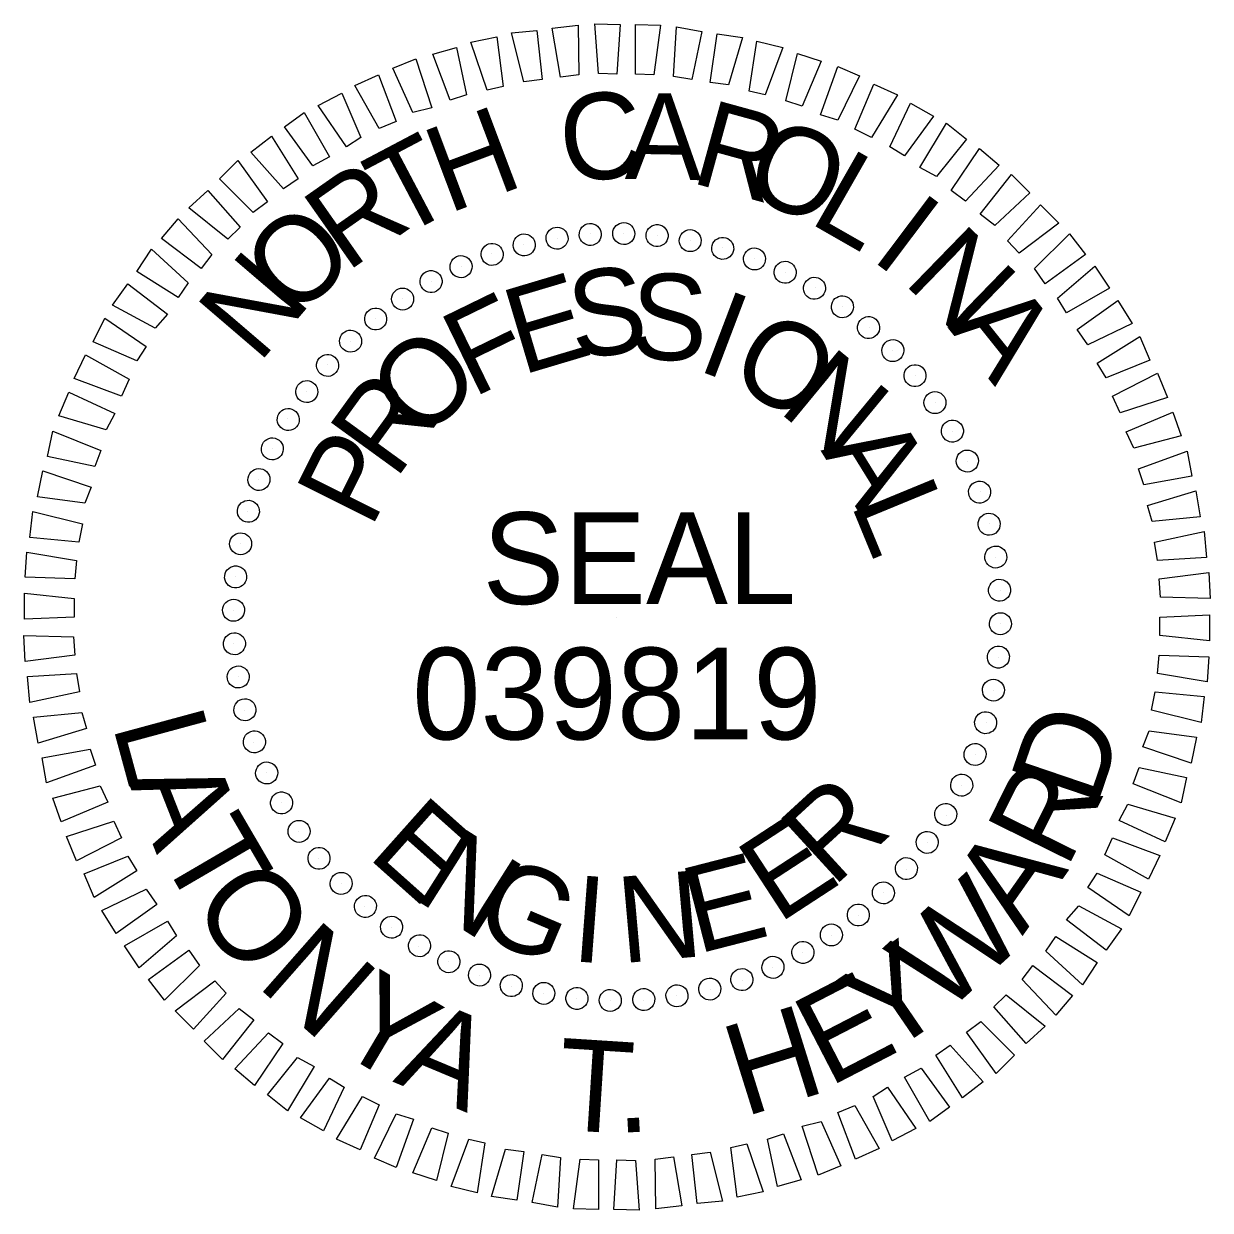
# Model space of a CAD drawing. Extents: x 2241081 to 2251104, y 658534 to 663427.
# Drawn here: x 2249618.9 to 2249696.5, y 662760.7 to 662838.3 of the extents above; entities that cross this region are included whole.
import ezdxf

# ---------------------------------------------------------------- set-up
doc = ezdxf.new("R2010")
doc.units = 0
doc.layers.add('Sheet Professional Seal CELL', color=7, linetype='Continuous')

msp = doc.modelspace()

# ---------------------------------------------------------------- linework, layer by layer
at = {"layer": 'Sheet Professional Seal CELL'}
for p, q in [((2249655.961, 662824.562), (2249655.961, 662824.562)), ((2249658.161, 662824.612), (2249658.161, 662824.612)), ((2249660.361, 662824.462), (2249660.361, 662824.462)), ((2249651.611, 662823.862), (2249651.611, 662823.862)), ((2249653.811, 662824.262), (2249653.811, 662824.262)), ((2249662.511, 662824.112), (2249662.511, 662824.112)), ((2249664.611, 662823.662), (2249664.611, 662823.662)), ((2249649.511, 662823.262), (2249649.511, 662823.262)), ((2249666.711, 662822.962), (2249666.711, 662822.962)), ((2249647.511, 662822.462), (2249647.511, 662822.462)), ((2249668.711, 662822.062), (2249668.711, 662822.062)), ((2249645.561, 662821.462), (2249645.561, 662821.462)), ((2249670.661, 662821.062), (2249670.661, 662821.062)), ((2249643.661, 662820.312), (2249643.661, 662820.312)), ((2249672.461, 662819.812), (2249672.461, 662819.812)), ((2249641.911, 662819.062), (2249641.911, 662819.062)), ((2249674.211, 662818.462), (2249674.211, 662818.462)), ((2249640.261, 662817.562), (2249640.261, 662817.562)), ((2249675.761, 662816.962), (2249675.761, 662816.962)), ((2249638.761, 662816.012), (2249638.761, 662816.012)), ((2249677.261, 662815.312), (2249677.261, 662815.312)), ((2249637.411, 662814.262), (2249637.411, 662814.262)), ((2249678.511, 662813.562), (2249678.511, 662813.562)), ((2249636.161, 662812.462), (2249636.161, 662812.462)), ((2249679.661, 662811.662), (2249679.661, 662811.662)), ((2249635.161, 662810.512), (2249635.161, 662810.512)), ((2249680.661, 662809.712), (2249680.661, 662809.712)), ((2249634.261, 662808.512), (2249634.261, 662808.512)), ((2249681.461, 662807.712), (2249681.461, 662807.712)), ((2249633.561, 662806.412), (2249633.561, 662806.412)), ((2249682.061, 662805.612), (2249682.061, 662805.612)), ((2249633.111, 662804.312), (2249633.111, 662804.312)), ((2249682.461, 662803.412), (2249682.461, 662803.412)), ((2249632.761, 662802.162), (2249632.761, 662802.162)), ((2249682.761, 662801.262), (2249682.761, 662801.262)), ((2249632.611, 662799.962), (2249632.611, 662799.962)), ((2249657.711, 662799.512), (2249657.711, 662799.512)), ((2249682.811, 662799.062), (2249682.811, 662799.062)), ((2249632.661, 662797.762), (2249632.661, 662797.762)), ((2249682.661, 662796.862), (2249682.661, 662796.862)), ((2249632.961, 662795.612), (2249632.961, 662795.612)), ((2249682.311, 662794.712), (2249682.311, 662794.712)), ((2249633.361, 662793.412), (2249633.361, 662793.412)), ((2249681.861, 662792.612), (2249681.861, 662792.612)), ((2249633.961, 662791.312), (2249633.961, 662791.312)), ((2249681.161, 662790.512), (2249681.161, 662790.512)), ((2249634.761, 662789.312), (2249634.761, 662789.312)), ((2249680.261, 662788.512), (2249680.261, 662788.512)), ((2249635.761, 662787.362), (2249635.761, 662787.362)), ((2249679.261, 662786.562), (2249679.261, 662786.562)), ((2249636.911, 662785.462), (2249636.911, 662785.462)), ((2249678.011, 662784.762), (2249678.011, 662784.762)), ((2249638.161, 662783.712), (2249638.161, 662783.712)), ((2249676.661, 662783.012), (2249676.661, 662783.012)), ((2249639.661, 662782.062), (2249639.661, 662782.062)), ((2249675.161, 662781.462), (2249675.161, 662781.462)), ((2249641.211, 662780.562), (2249641.211, 662780.562)), ((2249673.511, 662779.962), (2249673.511, 662779.962)), ((2249642.961, 662779.212), (2249642.961, 662779.212)), ((2249671.761, 662778.712), (2249671.761, 662778.712)), ((2249644.761, 662777.962), (2249644.761, 662777.962)), ((2249669.861, 662777.562), (2249669.861, 662777.562)), ((2249646.711, 662776.962), (2249646.711, 662776.962)), ((2249667.911, 662776.562), (2249667.911, 662776.562)), ((2249648.711, 662776.062), (2249648.711, 662776.062)), ((2249665.911, 662775.762), (2249665.911, 662775.762)), ((2249650.811, 662775.362), (2249650.811, 662775.362)), ((2249652.911, 662774.912), (2249652.911, 662774.912)), ((2249661.611, 662774.762), (2249661.611, 662774.762)), ((2249663.811, 662775.162), (2249663.811, 662775.162)), ((2249655.061, 662774.562), (2249655.061, 662774.562)), ((2249657.261, 662774.412), (2249657.261, 662774.412)), ((2249659.461, 662774.462), (2249659.461, 662774.462))]:
    msp.add_line(p, q, dxfattribs=at)
for points in [[(2249656.511, 662835.062), (2249656.261, 662838.312), (2249657.911, 662838.262), (2249657.711, 662835.012)], [(2249651.611, 662834.512), (2249650.811, 662837.712), (2249652.461, 662837.862), (2249652.811, 662834.662)], [(2249654.011, 662834.812), (2249653.461, 662838.012), (2249655.161, 662838.212), (2249655.211, 662834.962)], [(2249658.911, 662835.012), (2249658.911, 662838.262), (2249660.561, 662838.212), (2249660.111, 662834.962)], [(2249661.411, 662834.862), (2249661.611, 662838.112), (2249663.261, 662837.812), (2249662.611, 662834.662)], [(2249663.811, 662834.462), (2249664.261, 662837.662), (2249665.911, 662837.412), (2249665.011, 662834.312)], [(2249646.811, 662833.312), (2249645.661, 662836.312), (2249647.211, 662836.762), (2249647.861, 662833.662)], [(2249649.211, 662833.962), (2249648.161, 662837.112), (2249649.861, 662837.462), (2249650.261, 662834.212)], [(2249666.361, 662833.912), (2249666.861, 662837.162), (2249668.561, 662836.762), (2249667.411, 662833.662)], [(2249644.361, 662832.512), (2249643.061, 662835.412), (2249644.561, 662836.012), (2249645.611, 662832.812)], [(2249668.761, 662833.262), (2249669.511, 662836.362), (2249671.061, 662835.862), (2249669.811, 662832.912)], [(2249671.011, 662832.362), (2249672.161, 662835.512), (2249673.561, 662834.912), (2249672.161, 662832.012)], [(2249642.161, 662831.462), (2249640.561, 662834.262), (2249642.111, 662834.962), (2249643.261, 662831.912)], [(2249640.011, 662830.262), (2249638.161, 662832.962), (2249639.711, 662833.762), (2249640.961, 662830.862)], [(2249673.261, 662831.412), (2249674.511, 662834.362), (2249676.061, 662833.662), (2249674.361, 662830.862)], [(2249675.561, 662830.262), (2249676.911, 662833.112), (2249678.411, 662832.262), (2249676.511, 662829.662)], [(2249637.811, 662829.012), (2249635.961, 662831.562), (2249637.261, 662832.512), (2249638.911, 662829.612)], [(2249677.511, 662828.912), (2249679.261, 662831.812), (2249680.561, 662830.762), (2249678.611, 662828.312)], [(2249635.911, 662827.512), (2249633.761, 662829.912), (2249635.111, 662830.962), (2249636.861, 662828.162)], [(2249679.561, 662827.412), (2249681.411, 662830.162), (2249682.711, 662829.062), (2249680.511, 662826.712)], [(2249633.911, 662825.962), (2249631.711, 662828.162), (2249632.911, 662829.362), (2249634.861, 662826.662)], [(2249681.461, 662825.862), (2249683.511, 662828.462), (2249684.711, 662827.262), (2249682.411, 662825.112)], [(2249632.261, 662824.212), (2249629.711, 662826.262), (2249630.961, 662827.412), (2249633.061, 662825.012)], [(2249683.261, 662824.112), (2249685.411, 662826.462), (2249686.611, 662825.262), (2249684.011, 662823.312)], [(2249630.511, 662822.312), (2249627.911, 662824.262), (2249629.011, 662825.562), (2249631.211, 662823.212)], [(2249685.011, 662822.312), (2249687.311, 662824.562), (2249688.361, 662823.212), (2249685.711, 662821.312)], [(2249629.011, 662820.412), (2249626.311, 662822.112), (2249627.261, 662823.562), (2249629.661, 662821.362)], [(2249686.511, 662820.362), (2249688.961, 662822.462), (2249689.911, 662821.012), (2249687.111, 662819.412)], [(2249627.511, 662818.412), (2249624.711, 662819.912), (2249625.711, 662821.312), (2249628.311, 662819.312)], [(2249687.811, 662818.312), (2249690.461, 662820.212), (2249691.411, 662818.712), (2249688.511, 662817.312)], [(2249626.311, 662816.262), (2249623.461, 662817.512), (2249624.211, 662819.062), (2249626.911, 662817.212)], [(2249689.111, 662816.112), (2249691.911, 662817.862), (2249692.561, 662816.312), (2249689.711, 662815.162)], [(2249625.311, 662813.962), (2249622.211, 662815.112), (2249622.961, 662816.662), (2249625.811, 662815.062)], [(2249690.111, 662813.962), (2249693.061, 662815.462), (2249693.711, 662813.862), (2249690.611, 662812.862)], [(2249624.311, 662811.762), (2249621.211, 662812.662), (2249621.861, 662814.212), (2249624.861, 662812.812)], [(2249691.011, 662811.612), (2249694.061, 662812.912), (2249694.611, 662811.362), (2249691.511, 662810.562)], [(2249623.561, 662809.362), (2249620.461, 662810.012), (2249620.811, 662811.662), (2249623.961, 662810.412)], [(2249691.811, 662809.212), (2249695.011, 662810.362), (2249695.311, 662808.712), (2249692.161, 662808.162)], [(2249622.911, 662806.962), (2249619.811, 662807.362), (2249620.161, 662809.062), (2249623.311, 662808.012)], [(2249692.411, 662806.812), (2249695.561, 662807.762), (2249695.861, 662806.062), (2249692.711, 662805.762)], [(2249622.511, 662804.412), (2249619.311, 662804.712), (2249619.511, 662806.412), (2249622.761, 662805.612)], [(2249692.861, 662804.412), (2249696.111, 662805.112), (2249696.261, 662803.412), (2249693.061, 662803.212)], [(2249622.261, 662802.012), (2249619.011, 662802.112), (2249619.111, 662803.762), (2249622.361, 662803.212)], [(2249693.161, 662802.012), (2249696.411, 662802.412), (2249696.511, 662800.712), (2249693.261, 662800.812)], [(2249622.211, 662799.512), (2249618.961, 662799.362), (2249618.961, 662801.062), (2249622.211, 662800.712)], [(2249693.211, 662799.512), (2249696.461, 662799.662), (2249696.461, 662797.962), (2249693.211, 662798.312)], [(2249622.261, 662797.012), (2249619.011, 662796.612), (2249618.911, 662798.312), (2249622.161, 662798.212)], [(2249693.161, 662797.012), (2249696.411, 662796.912), (2249696.311, 662795.262), (2249693.061, 662795.812)], [(2249622.561, 662794.612), (2249619.311, 662793.912), (2249619.161, 662795.612), (2249622.361, 662795.812)], [(2249692.911, 662794.612), (2249696.111, 662794.312), (2249695.911, 662792.612), (2249692.661, 662793.412)], [(2249623.011, 662792.212), (2249619.861, 662791.262), (2249619.561, 662792.962), (2249622.711, 662793.262)], [(2249692.511, 662792.062), (2249695.611, 662791.662), (2249695.261, 662789.962), (2249692.111, 662791.012)], [(2249623.611, 662789.812), (2249620.411, 662788.662), (2249620.111, 662790.312), (2249623.261, 662790.862)], [(2249691.861, 662789.662), (2249694.961, 662789.012), (2249694.611, 662787.362), (2249691.461, 662788.612)], [(2249624.411, 662787.412), (2249621.361, 662786.112), (2249620.811, 662787.662), (2249623.911, 662788.462)], [(2249691.111, 662787.262), (2249694.211, 662786.362), (2249693.561, 662784.812), (2249690.561, 662786.212)], [(2249625.311, 662785.062), (2249622.361, 662783.562), (2249621.711, 662785.162), (2249624.811, 662786.162)], [(2249690.111, 662785.062), (2249693.211, 662783.912), (2249692.461, 662782.362), (2249689.611, 662783.962)], [(2249626.311, 662782.912), (2249623.511, 662781.162), (2249622.861, 662782.712), (2249625.711, 662783.862)], [(2249689.111, 662782.762), (2249691.961, 662781.512), (2249691.211, 662779.962), (2249688.511, 662781.812)], [(2249627.611, 662780.712), (2249624.961, 662778.812), (2249624.011, 662780.312), (2249626.911, 662781.712)], [(2249687.911, 662780.612), (2249690.711, 662779.112), (2249689.711, 662777.712), (2249687.111, 662779.712)], [(2249628.911, 662778.662), (2249626.461, 662776.562), (2249625.511, 662778.012), (2249628.311, 662779.612)], [(2249686.411, 662778.612), (2249689.111, 662776.912), (2249688.161, 662775.462), (2249685.761, 662777.662)], [(2249630.411, 662776.712), (2249628.111, 662774.462), (2249627.061, 662775.812), (2249629.711, 662777.712)], [(2249684.911, 662776.712), (2249687.511, 662774.762), (2249686.411, 662773.462), (2249684.211, 662775.812)], [(2249632.161, 662774.912), (2249630.011, 662772.562), (2249628.811, 662773.762), (2249631.411, 662775.712)], [(2249683.161, 662774.812), (2249685.711, 662772.762), (2249684.461, 662771.612), (2249682.361, 662774.012)], [(2249633.961, 662773.162), (2249631.911, 662770.562), (2249630.711, 662771.762), (2249633.011, 662773.912)], [(2249681.511, 662773.062), (2249683.711, 662770.862), (2249682.511, 662769.662), (2249680.561, 662772.362)], [(2249635.861, 662771.612), (2249634.011, 662768.862), (2249632.711, 662769.962), (2249634.911, 662772.312)], [(2249679.511, 662771.512), (2249681.661, 662769.112), (2249680.311, 662768.062), (2249678.561, 662770.862)], [(2249637.911, 662770.112), (2249636.161, 662767.212), (2249634.861, 662768.262), (2249636.811, 662770.712)], [(2249677.611, 662770.012), (2249679.461, 662767.462), (2249678.161, 662766.512), (2249676.511, 662769.412)], [(2249639.861, 662768.762), (2249638.511, 662765.912), (2249637.011, 662766.762), (2249638.911, 662769.362)], [(2249675.411, 662768.762), (2249677.261, 662766.062), (2249675.711, 662765.262), (2249674.461, 662768.162)], [(2249642.161, 662767.612), (2249640.911, 662764.662), (2249639.361, 662765.362), (2249641.061, 662768.162)], [(2249644.411, 662766.662), (2249643.261, 662763.512), (2249641.861, 662764.112), (2249643.261, 662767.012)], [(2249673.261, 662767.562), (2249674.861, 662764.762), (2249673.311, 662764.062), (2249672.161, 662767.112)], [(2249646.661, 662765.762), (2249645.911, 662762.662), (2249644.361, 662763.162), (2249645.611, 662766.112)], [(2249671.061, 662766.512), (2249672.361, 662763.612), (2249670.861, 662763.012), (2249669.811, 662766.212)], [(2249649.061, 662765.112), (2249648.561, 662761.862), (2249646.861, 662762.262), (2249648.011, 662765.362)], [(2249668.611, 662765.712), (2249669.761, 662762.712), (2249668.211, 662762.262), (2249667.561, 662765.362)], [(2249651.611, 662764.562), (2249651.161, 662761.362), (2249649.511, 662761.612), (2249650.411, 662764.712)], [(2249666.211, 662765.062), (2249667.261, 662761.912), (2249665.561, 662761.562), (2249665.161, 662764.812)], [(2249654.011, 662764.162), (2249653.811, 662760.912), (2249652.161, 662761.212), (2249652.811, 662764.362)], [(2249656.511, 662764.012), (2249656.511, 662760.762), (2249654.861, 662760.812), (2249655.311, 662764.062)], [(2249658.911, 662763.962), (2249659.161, 662760.712), (2249657.511, 662760.762), (2249657.711, 662764.012)], [(2249661.411, 662764.212), (2249661.961, 662761.012), (2249660.261, 662760.812), (2249660.211, 662764.062)], [(2249663.811, 662764.512), (2249664.611, 662761.312), (2249662.961, 662761.162), (2249662.611, 662764.362)]]:
    msp.add_lwpolyline(points, close=True, dxfattribs=at)
for centre, major_axis in [((2249655.962, 662824.531), (-0.05, 0.718)), ((2249658.149, 662824.588), (0.013, 0.72)), ((2249660.333, 662824.455), (0.075, 0.716)), ((2249651.644, 662823.847), (-0.174, 0.699)), ((2249653.788, 662824.283), (-0.113, 0.711)), ((2249662.497, 662824.131), (0.137, 0.707)), ((2249664.624, 662823.621), (0.198, 0.692)), ((2249649.546, 662823.226), (-0.234, 0.681)), ((2249666.699, 662822.926), (0.258, 0.672)), ((2249647.51, 662822.424), (-0.293, 0.658)), ((2249668.706, 662822.054), (0.316, 0.647)), ((2249645.552, 662821.448), (-0.349, 0.63)), ((2249670.629, 662821.01), (0.371, 0.617)), ((2249643.687, 662820.304), (-0.403, 0.597)), ((2249672.453, 662819.802), (0.423, 0.582)), ((2249641.928, 662819.003), (-0.453, 0.56)), ((2249674.165, 662818.44), (0.472, 0.543)), ((2249640.289, 662817.553), (-0.5, 0.518)), ((2249675.752, 662816.934), (0.518, 0.5)), ((2249638.783, 662815.966), (-0.543, 0.472)), ((2249677.202, 662815.295), (0.56, 0.453)), ((2249637.421, 662814.254), (-0.582, 0.423)), ((2249678.504, 662813.537), (0.597, 0.403)), ((2249636.214, 662812.429), (-0.617, 0.371)), ((2249679.647, 662811.671), (0.63, 0.349)), ((2249635.17, 662810.506), (-0.647, 0.316)), ((2249680.623, 662809.713), (0.658, 0.293)), ((2249634.297, 662808.5), (-0.672, 0.258)), ((2249681.425, 662807.677), (0.681, 0.234)), ((2249633.603, 662806.425), (-0.692, 0.198)), ((2249682.046, 662805.579), (0.699, 0.174)), ((2249633.092, 662804.298), (-0.707, 0.137)), ((2249682.483, 662803.435), (0.711, 0.113)), ((2249632.769, 662802.134), (-0.716, 0.075)), ((2249682.73, 662801.262), (0.718, 0.05)), ((2249632.635, 662799.95), (-0.72, 0.013)), ((2249682.788, 662799.074), (0.72, -0.013)), ((2249632.692, 662797.763), (-0.718, -0.05)), ((2249682.654, 662796.89), (0.716, -0.075)), ((2249632.94, 662795.589), (-0.711, -0.113)), ((2249682.331, 662794.727), (0.707, -0.137)), ((2249633.376, 662793.445), (-0.699, -0.174)), ((2249681.82, 662792.599), (0.692, -0.198)), ((2249633.998, 662791.347), (-0.681, -0.234)), ((2249681.126, 662790.524), (0.672, -0.258)), ((2249634.8, 662789.311), (-0.658, -0.293)), ((2249680.253, 662788.518), (0.647, -0.316)), ((2249635.776, 662787.353), (-0.63, -0.349)), ((2249679.209, 662786.595), (0.617, -0.371)), ((2249636.919, 662785.488), (-0.597, -0.403)), ((2249678.001, 662784.77), (0.582, -0.423)), ((2249638.221, 662783.729), (-0.56, -0.453)), ((2249676.639, 662783.058), (0.543, -0.472)), ((2249639.67, 662782.09), (-0.518, -0.5)), ((2249675.133, 662781.471), (0.5, -0.518)), ((2249641.257, 662780.584), (-0.472, -0.543)), ((2249673.495, 662780.021), (0.453, -0.56)), ((2249642.97, 662779.222), (-0.423, -0.582)), ((2249671.736, 662778.72), (0.403, -0.597)), ((2249644.794, 662778.014), (-0.371, -0.617)), ((2249646.717, 662776.97), (-0.316, -0.647)), ((2249669.87, 662777.577), (0.349, -0.63)), ((2249667.912, 662776.6), (0.293, -0.658)), ((2249648.723, 662776.098), (-0.258, -0.672)), ((2249650.798, 662775.404), (-0.198, -0.692)), ((2249665.877, 662775.798), (0.234, -0.681)), ((2249652.926, 662774.893), (-0.137, -0.707)), ((2249661.635, 662774.741), (0.113, -0.711)), ((2249663.779, 662775.177), (0.174, -0.699)), ((2249655.09, 662774.569), (-0.075, -0.716)), ((2249657.274, 662774.436), (-0.013, -0.72)), ((2249659.461, 662774.493), (0.05, -0.718))]:
    msp.add_ellipse(centre, major_axis=major_axis, ratio=0.999708, dxfattribs=at)

# ---------------------------------------------------------------- texts
for s, height, rotation, p in [('C', 5.638, 6.2198, (2249654.261, 662827.862)), ('A', 5.638, 359.02025, (2249658.211, 662828.162)), ('R', 5.638, 344.62103, (2249662.411, 662827.962)), ('H', 5.638, 20.61941, (2249646.661, 662825.862)), ('O', 5.638, 337.4211, (2249665.761, 662827.212)), ('T', 5.638, 27.81971, (2249643.411, 662824.212)), ('L', 5.638, 330.22081, (2249670.161, 662825.362)), ('R', 5.639, 35.02044, (2249640.011, 662822.012)), ('I', 5.638, 323.02008, (2249674.211, 662822.962)), ('O', 5.639, 42.22168, (2249636.561, 662818.912)), ('N', 5.639, 315.81884, (2249676.361, 662821.412)), ('N', 5.639, 49.42343, (2249634.261, 662816.012)), ('E', 5.638, 16.611, (2249651.461, 662815.312)), ('S', 5.638, 7.25554, (2249654.911, 662816.362)), ('S', 5.638, 357.90033, (2249658.511, 662816.412)), ('F', 5.638, 25.96697, (2249648.261, 662813.812)), ('I', 5.638, 339.18954, (2249662.811, 662815.712)), ('A', 5.639, 308.61709, (2249679.311, 662818.462)), ('O', 5.638, 329.83342, (2249664.811, 662815.012)), ('O', 5.639, 44.68117, (2249644.961, 662810.862)), ('N', 5.639, 320.47655, (2249668.161, 662813.012)), ('R', 5.639, 54.03958, (2249643.211, 662808.412)), ('P', 5.639, 63.39882, (2249641.611, 662805.212)), ('A', 5.639, 301.7602, (2249671.011, 662810.412)), ('L', 5.639, 292.40078, (2249672.961, 662806.962)), ('SEAL', 5.9982, 359.99993, (2249648.912, 662800.361)), ('039819', 5.9982, 359.99993, (2249644.322, 662791.504)), ('L', 5.998, 285.17415, (2249624.703, 662792.472)), ('D', 5.998, 71.22469, (2249689.025, 662786.918)), ('R', 5.998, 63.74443, (2249687.119, 662782.949)), ('A', 5.998, 291.44891, (2249625.67, 662788.906)), ('R', 5.639, 42.48134, (2249671.811, 662781.762)), ('E', 5.638, 318.27682, (2249641.311, 662783.862)), ('T', 5.998, 300.28922, (2249627.681, 662784.108)), ('E', 5.638, 33.12402, (2249668.261, 662779.412)), ('N', 5.639, 327.63389, (2249644.311, 662781.162)), ('E', 5.638, 14.4117, (2249662.961, 662777.462)), ('A', 5.998, 54.90412, (2249684.224, 662778.626)), ('G', 5.638, 336.99017, (2249648.111, 662778.912)), ('O', 5.998, 307.08945, (2249629.716, 662780.661)), ('I', 5.638, 355.70113, (2249654.661, 662777.012)), ('N', 5.638, 5.05632, (2249658.011, 662776.862)), ('W', 5.998, 42.37005, (2249679.059, 662773.37)), ('N', 5.998, 318.64986, (2249634.062, 662775.433)), ('Y', 5.998, 34.45704, (2249675.257, 662770.68)), ('Y', 5.998, 329.37569, (2249638.956, 662771.452)), ('E', 5.998, 27.34771, (2249671.554, 662768.73)), ('H', 5.998, 17.36372, (2249666.008, 662766.797)), ('A', 5.998, 337.28869, (2249642.998, 662769.137)), ('T', 5.998, 356.32935, (2249653.712, 662765.999)), ('.', 5.998, 3.12959, (2249657.709, 662765.761))]:
    msp.add_text(s, height=height, rotation=rotation, dxfattribs=at).set_placement(p)

doc.saveas('drawing.dxf')
